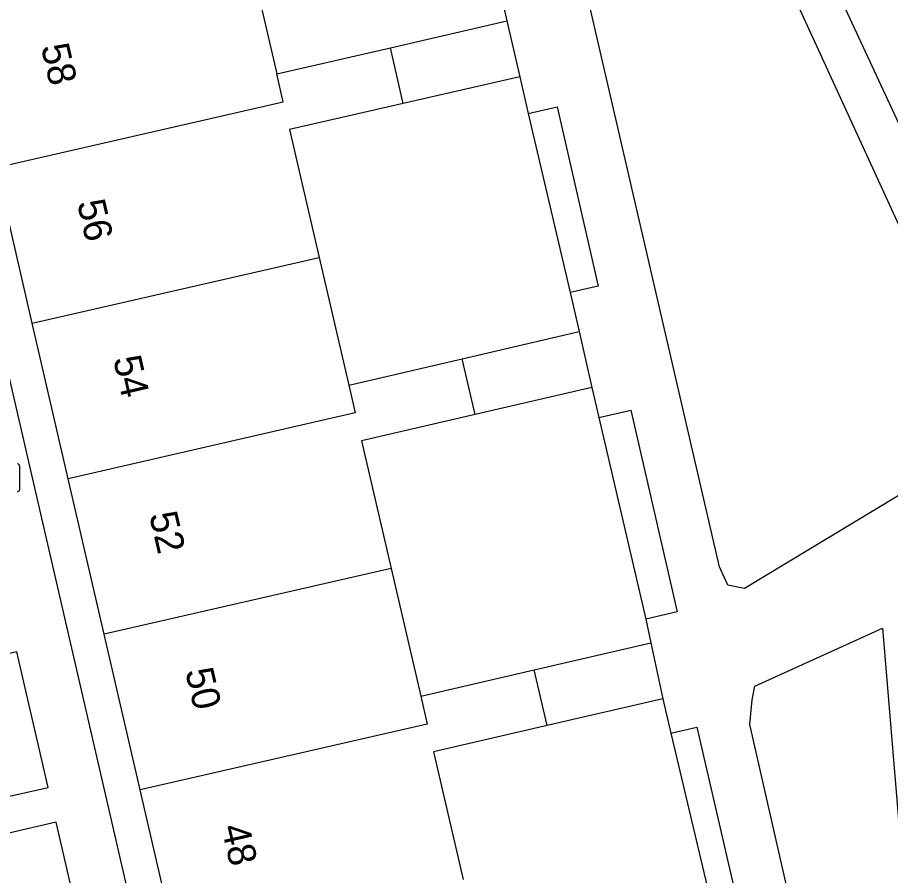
# Model space of a CAD drawing. Extents: x 156414 to 157775, y 382335 to 383765.
# Drawn here: x 156862.79 to 156893.94, y 383193.66 to 383224.29 of the extents above; entities that cross this region are included whole.
import ezdxf

# ---------------------------------------------------------------- set-up
doc = ezdxf.new("R2010")
doc.units = 0
for name, color, linetype in [('IMGEO_Brandkraan', 7, 'Continuous'), ('IMGEO_Erf', 7, 'Continuous'), ('IMGEO_Pand', 7, 'Continuous'), ('IMGEO_Pand_nummerreeks', 7, 'Continuous'), ('IMGEO_Voetpad_open', 7, 'Continuous')]:
    doc.layers.add(name, color=color, linetype=linetype)

msp = doc.modelspace()

# ---------------------------------------------------------------- linework, layer by layer
at = {"layer": 'IMGEO_Brandkraan'}
msp.add_line((156862.864, 383208.284), (156862.864, 383207.432), dxfattribs=at)
msp.add_lwpolyline([(156862.864, 383208.284), (156862.864, 383207.432)], dxfattribs=at)
for centre, start, end in [((156862.788, 383208.282), 1.552, 88.448), ((156862.788, 383208.282), 1.552, 88.448), ((156862.788, 383207.434), 271.552, 358.448), ((156862.788, 383207.434), 271.552, 358.448)]:
    msp.add_arc(centre, 0.0765, start, end, dxfattribs=at)
at = {"layer": 'IMGEO_Erf'}
for points in [[(156881.012, 383220.862), (156882.516, 383214.465)], [(156883.527, 383210.013), (156885.209, 383202.811)], [(156886.104, 383198.747), (156887.658, 383192.161)]]:
    msp.add_lwpolyline(points, dxfattribs=at)
at = {"layer": 'IMGEO_Pand'}
for points in [[(156870.986, 383226.83), (156872.041, 383222.271)], [(156876.095, 383223.205), (156880.253, 383224.164)], [(156880.253, 383224.164), (156880.711, 383222.17)], [(156872.041, 383222.271), (156876.095, 383223.205)], [(156876.555, 383221.215), (156876.095, 383223.205)], [(156862.034, 383218.931), (156872.271, 383221.277), (156872.041, 383222.271)], [(156880.711, 383222.17), (156876.555, 383221.215)], [(156876.555, 383221.215), (156872.501, 383220.284), (156873.556, 383215.725)], [(156863.317, 383213.378), (156862.034, 383218.931)], [(156863.317, 383213.378), (156873.556, 383215.725)], [(156873.556, 383215.725), (156874.61, 383211.167)], [(156864.6, 383207.825), (156863.317, 383213.378)], [(156878.662, 383212.107), (156882.83, 383213.074)], [(156882.83, 383213.074), (156883.281, 383211.076)], [(156874.61, 383211.167), (156878.662, 383212.107)], [(156879.123, 383210.116), (156878.662, 383212.107)], [(156874.61, 383211.167), (156874.84, 383210.173), (156864.6, 383207.825)], [(156883.281, 383211.076), (156879.123, 383210.116)], [(156879.123, 383210.116), (156875.07, 383209.18), (156876.125, 383204.621)], [(156865.883, 383202.271), (156864.6, 383207.825)], [(156876.125, 383204.621), (156865.883, 383202.271)], [(156876.125, 383204.621), (156877.179, 383200.063)], [(156867.165, 383196.718), (156865.883, 383202.271)], [(156881.231, 383201.004), (156885.39, 383201.97)], [(156885.39, 383201.97), (156885.821, 383199.969)], [(156877.179, 383200.063), (156881.231, 383201.004)], [(156881.691, 383199.013), (156881.231, 383201.004)], [(156877.179, 383200.063), (156877.409, 383199.069), (156867.165, 383196.718)], [(156885.821, 383199.969), (156881.691, 383199.013)], [(156881.691, 383199.013), (156877.638, 383198.075), (156878.693, 383193.517)], [(156868.449, 383191.163), (156867.165, 383196.718)]]:
    msp.add_lwpolyline(points, dxfattribs=at)
at = {"layer": 'IMGEO_Voetpad_open'}
for points in [[(156898.853, 383210.577), (156874.538, 383262.861), (156874.484, 383263.023), (156874.436, 383263.185), (156874.401, 383263.347), (156874.387, 383263.506), (156874.393, 383263.611), (156874.441, 383263.82), (156874.501, 383263.974), (156874.57, 383264.128), (156883.481, 383274.028)], [(156897.289, 383210.212), (156897.334, 383209.092), (156888.728, 383203.907), (156888.131, 383204.021), (156887.836, 383204.679), (156876.508, 383253.682), (156876.52, 383253.958), (156876.963, 383254.128), (156877.224, 383253.946), (156897.289, 383210.212)], [(156856.928, 383235.509), (156858.273, 383229.684), (156874.357, 383160.007)], [(156880.021, 383225.173), (156880.253, 383224.164)], [(156880.711, 383222.17), (156881.012, 383220.862)], [(156881.012, 383220.862), (156882.042, 383221.099), (156883.513, 383214.695), (156882.516, 383214.465)], [(156882.516, 383214.465), (156882.83, 383213.074)], [(156883.281, 383211.076), (156883.527, 383210.013)], [(156883.527, 383210.013), (156884.669, 383210.276), (156886.333, 383203.07), (156885.209, 383202.811)], [(156885.209, 383202.811), (156885.39, 383201.97)], [(156893.653, 383202.492), (156894.96, 383186.823), (156891.728, 383186.724), (156891.572, 383187.407), (156888.919, 383199.052), (156889.001, 383199.931), (156889.096, 383200.426), (156893.653, 383202.492)], [(156859.309, 383195.782), (156863.891, 383196.8), (156862.772, 383201.646), (156858.199, 383200.611)], [(156885.821, 383199.969), (156886.104, 383198.747)], [(156886.104, 383198.747), (156887.024, 383198.96), (156888.55, 383192.368), (156887.658, 383192.161)], [(156860.714, 383189.669), (156865.293, 383190.726), (156864.176, 383195.562), (156859.601, 383194.513)]]:
    msp.add_lwpolyline(points, dxfattribs=at)

# ---------------------------------------------------------------- texts
at = {"layer": 'IMGEO_Pand_nummerreeks'}
for s, p in [('58', (156863.624, 383223.243)), ('56', (156864.911, 383217.675)), ('54', (156866.198, 383212.104)), ('52', (156867.484, 383206.537)), ('50', (156868.771, 383200.96)), ('48', (156870.058, 383195.389))]:
    msp.add_text(s, height=1, rotation=283.0073, dxfattribs=at).set_placement(p)

doc.saveas('drawing.dxf')
